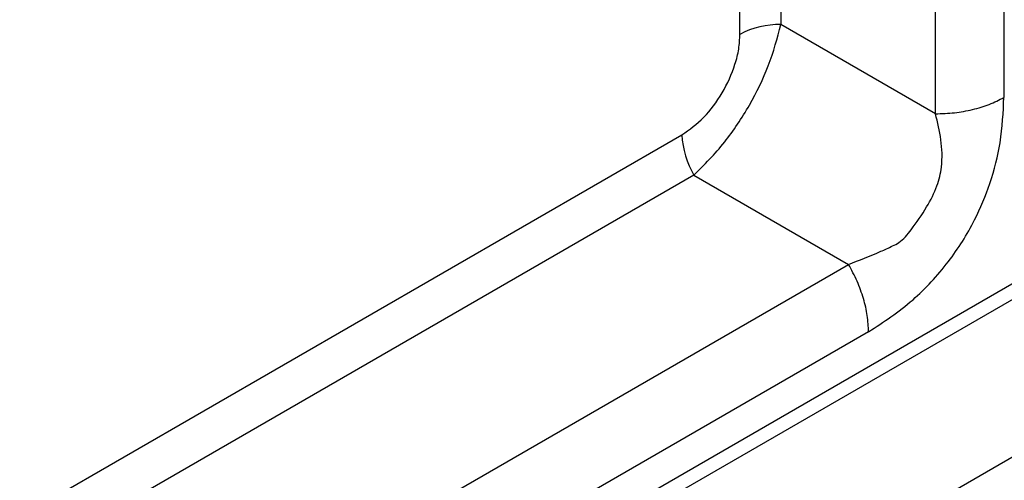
# Model space of a CAD drawing. Header units: millimetres. Extents: x 0 to 1118, y 0 to 864.
# Tile 264 of 309: x 973.31 to 979.68, y 728.29 to 731.27. Entities that reach past the tile are written whole.
import ezdxf

# ---------------------------------------------------------------- set-up
doc = ezdxf.new("R2010")
doc.units = ezdxf.units.MM

msp = doc.modelspace()

# ---------------------------------------------------------------- linework, layer by layer
at = {"color": 7, "linetype": 'Continuous', "lineweight": 25}
for p, q in [((979.674, 755.7407), (979.674, 730.7645)), ((979.232, 730.6588), (979.232, 755.6351)), ((978.232, 743.8925), (978.232, 731.2362)), ((977.9669, 731.1728), (977.9669, 743.8291)), ((979.232, 730.6588), (978.232, 731.2362)), ((927.3153, 699.3026), (982.1691, 730.969)), ((927.4037, 699.2515), (982.2575, 730.918)), ((966.4523, 724.0925), (977.5919, 730.5232)), ((977.6695, 730.2619), (966.53, 723.8312)), ((977.6695, 730.2619), (978.6695, 729.6845)), ((982.5226, 730.0504), (927.1385, 698.0778)), ((930.5559, 701.9091), (978.6695, 729.6845)), ((978.799, 729.2489), (930.6854, 701.4736))]:
    msp.add_line(p, q, dxfattribs=at)
for centre, start, end in [((978.2212, 730.6952), 88.85607, 118.03873), ((978.1326, 730.5417), 181.95801, 211.14356)]:
    msp.add_arc(centre, 0.5411, start, end, dxfattribs=at)
for points, knots in [([(977.6695, 730.2619), (977.7368, 730.3291), (977.8637, 730.4561), (978.0334, 730.7107), (978.1639, 730.9807), (978.2086, 731.1484), (978.232, 731.2362)], [0, 0, 0, 0, 0.268816, 0.507681, 0.742505, 1, 1, 1, 1]), ([(977.5919, 730.5232), (977.6402, 730.5574), (977.7358, 730.625), (977.8588, 730.7922), (977.9299, 730.9498), (977.9622, 731.0795), (977.9653, 731.1415), (977.9669, 731.1728)], [0, 0, 0, 0, 0.245876, 0.486323, 0.733501, 0.865803, 1, 1, 1, 1]), ([(978.799, 729.2489), (978.8959, 729.3119), (979.0762, 729.429), (979.3151, 729.6857), (979.4831, 729.9517), (979.5932, 730.2176), (979.6618, 730.4904), (979.6697, 730.6683), (979.674, 730.7645)], [0, 0, 0, 0, 0.207329, 0.385728, 0.547461, 0.678379, 0.826213, 1, 1, 1, 1]), ([(978.6695, 729.6845), (978.7385, 729.711), (978.8316, 729.7467), (978.9422, 729.7981), (979.0151, 729.8332), (979.0881, 729.9233), (979.1728, 730.0468), (979.2448, 730.1849), (979.2935, 730.3997), (979.2584, 730.5475), (979.232, 730.6588)], [0, 0, 0, 0, 0.1900759, 0.2566431, 0.2938142, 0.3799576, 0.5090672, 0.6195668, 0.7135829, 1, 1, 1, 1])]:
    msp.add_open_spline(points, degree=3, knots=knots, dxfattribs=at)
for points in [[(979.232, 730.6588), (979.273, 730.6601), (979.3548, 730.6628), (979.4726, 730.6844), (979.5823, 730.7172), (979.6434, 730.7487), (979.674, 730.7645)], [(978.799, 729.2489), (978.7973, 729.2833), (978.7941, 729.352), (978.7676, 729.4634), (978.7275, 729.5762), (978.6888, 729.6484), (978.6695, 729.6845)]]:
    msp.add_open_spline(points, degree=3, dxfattribs=at)

doc.saveas('drawing.dxf')
